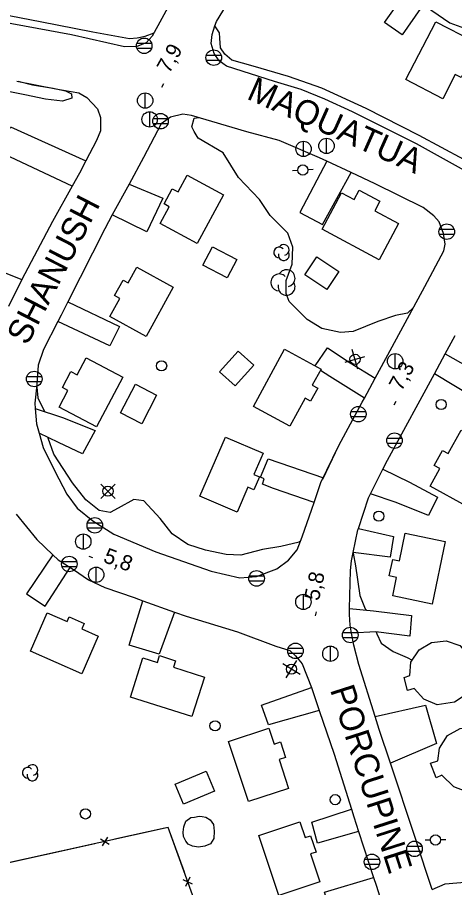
# Model space of a CAD drawing. Extents: x 646142 to 649934, y 5874075 to 5876351.
# Drawn here: x 646815.1 to 646900.7, y 5874542.2 to 5874712.5 of the extents above; entities that cross this region are included whole.
import ezdxf

# ---------------------------------------------------------------- set-up
doc = ezdxf.new("R2010")
doc.units = 0
for name, color, linetype in [('Niveau 1', 7, 'Continuous'), ('Niveau 15', 7, 'Continuous'), ('Niveau 19', 7, 'Continuous'), ('Niveau 2', 7, 'Continuous'), ('Niveau 21', 7, 'Continuous'), ('Niveau 22', 7, 'Continuous'), ('Niveau 3', 7, 'Continuous'), ('Niveau 31', 7, 'Continuous'), ('Niveau 36', 7, 'Continuous'), ('Niveau 37', 7, 'Continuous'), ('Niveau 44', 7, 'Continuous')]:
    doc.layers.add(name, color=color, linetype=linetype)

msp = doc.modelspace()

# ---------------------------------------------------------------- linework, layer by layer
at = {"layer": 'Niveau 1'}
msp.add_lwpolyline([(646878.64, 5874714.38), (646879.93, 5874714.92), (646881.93, 5874716.86), (646883.74, 5874718.88), (646885.58, 5874719.46), (646888.05, 5874720.68), (646890.06, 5874720.26), (646891.75, 5874718.11), (646894.33, 5874715.75), (646895.11, 5874714.75), (646896.23, 5874713.91), (646899.75, 5874711.5), (646906.17, 5874709.14), (646910.07, 5874706.94), (646912.4, 5874706.29)], dxfattribs=at)
at = {"layer": 'Niveau 19'}
for points in [[(646825.82, 5874679.53), (646811.48, 5874686.25), (646813.76, 5874691.12), (646828.48, 5874684.44)], [(646875.64, 5874684.38), (646870.4, 5874674.36), (646874.79, 5874672.01), (646880.39, 5874682.16)], [(646836.94, 5874679.88), (646843.59, 5874677.13), (646840.4, 5874670.54), (646833.66, 5874673.86)], [(646811.65, 5874652.23), (646802.19, 5874656.28), (646806.26, 5874665.06), (646815.98, 5874661.21)], [(646824.97, 5874656.88), (646835.07, 5874652.05), (646833.16, 5874648.26), (646823.03, 5874653.04)], [(646873.39, 5874644.31), (646875.78, 5874647.86), (646880.22, 5874644.94), (646885.12, 5874641.91)], [(646898.83, 5874646.66), (646906.78, 5874642.15), (646904.31, 5874638.2), (646896.71, 5874642.78)], [(646883.01, 5874638.01), (646876.24, 5874642.27), (646874.39, 5874643.44)], [(646818.59, 5874636.01), (646823.89, 5874634.2), (646830.29, 5874631.67), (646827.86, 5874627.13), (646823.12, 5874629.33), (646819.36, 5874631.17)], [(646873.17, 5874617.56), (646865.23, 5874620.32), (646863.05, 5874621.2), (646863.39, 5874622.2), (646862.67, 5874622.53), (646864.2, 5874626.16), (646874.97, 5874622.42)], [(646886.62, 5874624.08), (646891.84, 5874621.57), (646897.34, 5874618.61), (646895.53, 5874615.06), (646889.25, 5874617.61), (646884.2, 5874619.3)], [(646881.83, 5874612.51), (646888.73, 5874610.95), (646888.02, 5874606.91), (646880.83, 5874607.81)], [(646822.06, 5874607.33), (646816.85, 5874599.72), (646820.51, 5874597.3), (646825.43, 5874604.86)], [(646845.82, 5874596.14), (646842.87, 5874587.92), (646836.99, 5874589.67), (646839.66, 5874598.36)], [(646880.1, 5874596.8), (646884.81, 5874596.36), (646892.25, 5874595.43), (646891.88, 5874591.42), (646885.27, 5874592.29), (646880.51, 5874592.02)], [(646874.18, 5874576.84), (646864.24, 5874574.04), (646862.86, 5874577.92), (646872.64, 5874581.34)], [(646885.11, 5874575.67), (646894.98, 5874577.88), (646897.12, 5874570.42), (646888.1, 5874566.56)], [(646881.86, 5874553.19), (646873.86, 5874550.89), (646872.7, 5874555.03), (646880.45, 5874557.56)], [(646886.01, 5874540.41), (646876.29, 5874537.73), (646875.18, 5874541.29), (646884.8, 5874544.19)], [(646896.24, 5874541.8), (646898.84, 5874542.95), (646903.36, 5874543.32), (646907.36, 5874544.47), (646908.29, 5874540.32), (646897.53, 5874537.89)]]:
    msp.add_lwpolyline(points, dxfattribs=at)
at = {"layer": 'Niveau 2'}
for points in [[(646821.78, 5874698.74), (646824.49, 5874698.16), (646825.71, 5874697.56), (646825.72, 5874696.73), (646823.9, 5874696.12), (646820.59, 5874696.56), (646816.55, 5874697.41), (646809.07, 5874698.86)], [(646815.27, 5874700.03), (646818.03, 5874699.35), (646821.66, 5874698.76)], [(646892.6, 5874655.77), (646891.44, 5874654.64), (646889.09, 5874654.16), (646885.63, 5874653), (646880.84, 5874651.04), (646878.34, 5874650.84), (646874.66, 5874651.65), (646871.83, 5874653.42), (646868.27, 5874656.94), (646867.68, 5874658.48), (646867.7, 5874661.06), (646868.9, 5874664.26), (646869.03, 5874667.55), (646867.99, 5874670.28), (646864.55, 5874673.76), (646862.49, 5874676.87), (646858.34, 5874681.17), (646855.37, 5874686.03), (646850.46, 5874688.92), (646849.66, 5874690.2), (646849.23, 5874691.11), (646849.67, 5874692.84), (646850.62, 5874692.92)], [(646818.87, 5874640.18), (646819.09, 5874638.08), (646820.4, 5874635.4)], [(646870.51, 5874609.99), (646870.24, 5874609.8), (646866.63, 5874608.98), (646863.05, 5874608.39), (646858.82, 5874607.29), (646855.95, 5874607.41), (646851.9, 5874608.26), (646848.42, 5874609.38), (646845.39, 5874611.43), (646843.03, 5874614.47), (646839.82, 5874617.91), (646837.87, 5874618.16), (646834.79, 5874616.5), (646833.23, 5874615.61), (646831.09, 5874616.03), (646828.52, 5874618.11), (646825.91, 5874621.42), (646822.23, 5874627.06), (646821.09, 5874630.2), (646821.08, 5874630.33)], [(646880.8, 5874607.67), (646880.82, 5874607.66), (646881.26, 5874605.17), (646882.09, 5874599.37), (646883.18, 5874596.76), (646883.42, 5874596.49)], [(646885.32, 5874592.28), (646885.45, 5874591.89), (646886.3, 5874590.03), (646888.66, 5874588.4), (646891.38, 5874587.27), (646892.34, 5874586.7)]]:
    msp.add_lwpolyline(points, dxfattribs=at)
at = {"layer": 'Niveau 21'}
for points in [[(646850.91, 5874726.13), (646847.96, 5874720.73), (646841.47, 5874708.85), (646840.29, 5874707.58), (646838.49, 5874706.85), (646836.04, 5874706.77), (646825.69, 5874709.11), (646809.68, 5874712.06), (646795.52, 5874715.15), (646782.11, 5874719.01), (646772.72, 5874722.37), (646759.8, 5874727.32), (646750.2, 5874731.72), (646736.81, 5874738.16), (646725.78, 5874744.32), (646707.8, 5874755.44)], [(646902.63, 5874682.57), (646893.22, 5874687.79), (646880.7, 5874694.05), (646875.25, 5874696.54), (646870.66, 5874698.4), (646865.4, 5874699.98), (646856.05, 5874702.98), (646854.57, 5874704.03), (646853.63, 5874705.48), (646853, 5874707.42), (646853.21, 5874709.2), (646853.76, 5874710.87), (646854.05, 5874711.73), (646856.71, 5874716.16)], [(646815.01, 5874700.08), (646822.61, 5874698.58), (646827.11, 5874697.77), (646828.7, 5874696.84), (646830.75, 5874694.66), (646831.36, 5874692.95), (646831.34, 5874690.36), (646830.57, 5874688.43), (646828.48, 5874684.44), (646827.24, 5874682.06), (646825.82, 5874679.53), (646821.94, 5874672.6), (646815.98, 5874661.21), (646813.38, 5874655.95)], [(646874.85, 5874622.17), (646878.02, 5874628.74), (646882.57, 5874637.2), (646883.01, 5874638.01), (646885.12, 5874641.91), (646889.26, 5874649.59), (646894.82, 5874659.88), (646898.56, 5874666.86), (646898.8, 5874668.16), (646898.51, 5874670.25), (646897.63, 5874672.52), (646896.6, 5874673.72), (646894.48, 5874675.31), (646885.13, 5874679.95), (646880.39, 5874682.16), (646875.64, 5874684.38), (646874.21, 5874685.05), (646866.35, 5874688.41), (646860.03, 5874690.13), (646849.14, 5874693.36), (646847.49, 5874693.58), (646845.08, 5874693.03), (646843.21, 5874691.71), (646839.78, 5874685.1), (646836.94, 5874679.88), (646833.66, 5874673.86), (646832.18, 5874671.12), (646824.97, 5874656.88), (646823.64, 5874654.24), (646823.03, 5874653.04), (646820.22, 5874647.51), (646819.18, 5874644.49), (646818.92, 5874640.59), (646818.51, 5874637.04), (646818.59, 5874636.01), (646818.85, 5874632.95), (646819.36, 5874631.17), (646820.16, 5874628.36), (646822.41, 5874623.73), (646824.77, 5874619.22), (646826.76, 5874616.44), (646829.89, 5874613.99), (646833.96, 5874611.39), (646842.2, 5874607.94), (646853.04, 5874604.12), (646858.64, 5874602.81), (646861.89, 5874603.08), (646865.86, 5874604.57), (646868.17, 5874606.28), (646869.88, 5874608.3), (646870.83, 5874610.84), (646872.72, 5874616.28), (646873.17, 5874617.56), (646874.51, 5874621.47), (646878.02, 5874628.74)], [(646896.24, 5874541.8), (646894.95, 5874545.73), (646892.9, 5874552.2), (646888.1, 5874566.56), (646885.91, 5874573.12), (646885.11, 5874575.67), (646881.94, 5874585.84), (646880.92, 5874589.63), (646880.51, 5874592.02), (646880.25, 5874593.57), (646880.07, 5874595.67), (646880.1, 5874596.8), (646880.3, 5874604.26), (646880.49, 5874606.15), (646880.83, 5874607.81), (646881.74, 5874612.24), (646881.83, 5874612.51), (646883.8, 5874618.51), (646884.2, 5874619.3), (646886.62, 5874624.08), (646887.51, 5874625.85), (646893.89, 5874637.63), (646896.71, 5874642.78), (646898.83, 5874646.66), (646900.79, 5874650.25)], [(646814.86, 5874615.31), (646818.9, 5874610.35), (646822.06, 5874607.33), (646823.09, 5874606.34), (646825.54, 5874604.79), (646826.05, 5874604.47), (646829.03, 5874602.47), (646832.19, 5874600.97), (646837.97, 5874598.97), (646839.66, 5874598.36), (646845.82, 5874596.14), (646848.1, 5874595.32), (646858.17, 5874592.26), (646865.65, 5874589.46), (646868.41, 5874588.63), (646869.55, 5874587.55), (646870.85, 5874586.01), (646872.64, 5874581.34)], [(646872.64, 5874581.34), (646874.18, 5874576.84), (646877.1, 5874568.31), (646880.45, 5874557.56), (646880.92, 5874556.05), (646881.86, 5874553.19), (646884.8, 5874544.19), (646885.3, 5874542.66), (646886.01, 5874540.41)]]:
    msp.add_lwpolyline(points, dxfattribs=at)
at = {"layer": 'Niveau 22'}
for points in [[(646712.61, 5874754.48), (646718.25, 5874750.81), (646725.76, 5874746.31), (646735.6, 5874740.72), (646744.79, 5874736.01), (646753.96, 5874731.73), (646765.66, 5874726.87), (646775.76, 5874723.06), (646785.61, 5874719.61), (646793.54, 5874717.4), (646802.06, 5874715.33), (646813.83, 5874712.84), (646819.54, 5874711.71), (646829.83, 5874709.74), (646837.05, 5874708.42), (646838.55, 5874708.53), (646840.1, 5874708.87), (646841.85, 5874709.54)], [(646908.9, 5874686.2), (646907, 5874685.23), (646904.86, 5874684.35), (646903.93, 5874684.28), (646902.5, 5874684.75), (646893.72, 5874689.44), (646883.38, 5874694.7), (646874.65, 5874698.69), (646868.17, 5874700.98), (646861.24, 5874703), (646857.05, 5874704.19), (646855.67, 5874705.37), (646854.87, 5874706.6), (646854.72, 5874708.46), (646854.63, 5874709.51), (646853.76, 5874710.87)]]:
    msp.add_lwpolyline(points, dxfattribs=at)
at = {"layer": 'Niveau 3'}
for p, q in [((646843.38, 5874698.9), (646843.77, 5874699.6)), ((646888.84, 5874636.72), (646889.22, 5874637.42)), ((646829.05, 5874607.07), (646829.79, 5874606.79)), ((646873.44, 5874595.41), (646873.61, 5874596.19))]:
    msp.add_line(p, q, dxfattribs=at)
at = {"layer": 'Niveau 31'}
for points in [[(646886.97, 5874711.52), (646890.56, 5874716.65), (646894, 5874714.25), (646890.42, 5874709.12), (646886.97, 5874711.52)], [(646891.14, 5874700.35), (646897, 5874711.67), (646904.35, 5874707.86), (646902.21, 5874703.72), (646903.22, 5874703.2), (646901.96, 5874700.77), (646900.79, 5874701.37), (646898.33, 5874696.63), (646891.14, 5874700.35)], [(646855.45, 5874677.81), (646850.3, 5874668.29), (646843.05, 5874672.2), (646844.82, 5874675.47), (646843.8, 5874676.02), (646845.41, 5874679.01), (646846.56, 5874678.4), (646848.32, 5874681.67), (646855.45, 5874677.81)], [(646885.9, 5874665.08), (646874.71, 5874671.07), (646878.55, 5874678.22), (646881.03, 5874676.89), (646882, 5874678.69), (646886.02, 5874676.54), (646885.03, 5874674.69), (646889.71, 5874672.18), (646885.9, 5874665.08)], [(646853.29, 5874667.64), (646858.04, 5874665.15), (646856.14, 5874661.54), (646851.4, 5874664.02), (646853.29, 5874667.64)], [(646873.71, 5874665.65), (646878.03, 5874662.78), (646875.68, 5874659.25), (646871.36, 5874662.12), (646873.71, 5874665.65)], [(646845.6, 5874659.73), (646840.29, 5874650.07), (646833.18, 5874653.98), (646835.14, 5874657.54), (646834.12, 5874658.1), (646835.78, 5874661.12), (646836.75, 5874660.59), (646838.45, 5874663.67), (646845.6, 5874659.73)], [(646861.29, 5874636.4), (646867.4, 5874647.58), (646874.53, 5874643.69), (646872.8, 5874640.54), (646873.88, 5874639.95), (646872.48, 5874637.4), (646871.4, 5874637.99), (646868.4, 5874632.51), (646861.29, 5874636.4)], [(646835.71, 5874642.1), (646830.57, 5874632.39), (646823.27, 5874636.25), (646824.99, 5874639.49), (646823.89, 5874640.07), (646825.57, 5874643.25), (646826.8, 5874642.6), (646828.55, 5874645.89), (646835.71, 5874642.1)], [(646854.66, 5874643.16), (646858.29, 5874647.2), (646861.35, 5874644.44), (646857.72, 5874640.4), (646854.66, 5874643.16)], [(646835.27, 5874635.1), (646838.19, 5874640.72), (646842.34, 5874638.57), (646839.42, 5874632.95), (646835.27, 5874635.1)], [(646850.8, 5874618.83), (646855.79, 5874630.4), (646863.17, 5874627.22), (646861.38, 5874623.06), (646862.49, 5874622.58), (646861.39, 5874620.04), (646860.22, 5874620.55), (646858.12, 5874615.68), (646850.8, 5874618.83)], [(646909.04, 5874627.81), (646902.96, 5874616.86), (646895.9, 5874620.78), (646897.8, 5874624.21), (646896.64, 5874624.85), (646898.27, 5874627.79), (646899.42, 5874627.16), (646901.96, 5874631.73), (646909.04, 5874627.81)], [(646898.83, 5874609.92), (646896.29, 5874597.68), (646888.56, 5874599.28), (646889.31, 5874602.91), (646887.88, 5874603.21), (646888.55, 5874606.4), (646889.88, 5874606.13), (646891.01, 5874611.55), (646898.83, 5874609.92)], [(646827.69, 5874584.06), (646817.64, 5874588.46), (646820.94, 5874595.99), (646824.84, 5874594.28), (646825.24, 5874595.19), (646828.15, 5874593.91), (646827.69, 5874592.85), (646830.92, 5874591.44), (646827.69, 5874584.06)], [(646896.15, 5874590.19), (646898.98, 5874590.53), (646901.68, 5874589.58), (646903.6, 5874587.46), (646904.5, 5874584.96), (646904.15, 5874582.18), (646902.71, 5874579.84), (646900.61, 5874578.5), (646897.28, 5874577.99), (646894.63, 5874579.07), (646892.77, 5874581.14), (646891.45, 5874580.8), (646890.78, 5874583.32), (646891.91, 5874583.7), (646892.1, 5874586.35), (646893.71, 5874588.71), (646896.15, 5874590.19)], [(646849.25, 5874575.68), (646837.22, 5874579.5), (646839.66, 5874587.17), (646842.49, 5874586.27), (646842.92, 5874587.6), (646846.06, 5874586.6), (646845.66, 5874585.34), (646851.71, 5874583.41), (646849.25, 5874575.68)], [(646860.31, 5874559.02), (646856.43, 5874570.82), (646864.31, 5874573.42), (646865.33, 5874570.3), (646866.57, 5874570.71), (646867.58, 5874567.67), (646866.32, 5874567.26), (646868.18, 5874561.61), (646860.31, 5874559.02)], [(646898.18, 5874564.2), (646897.06, 5874563.7), (646895.95, 5874566.54), (646897.37, 5874567.01), (646897.69, 5874569.49), (646899.29, 5874571.96), (646901.74, 5874573.33), (646904.58, 5874573.5), (646907.28, 5874572.49), (646909.2, 5874570.42), (646909.9, 5874567.61), (646909.65, 5874564.9), (646908.3, 5874562.98), (646905.82, 5874561.31), (646902.75, 5874561.07), (646900.52, 5874561.94), (646898.18, 5874564.2)], [(646845.95, 5874562.42), (646852.04, 5874564.97), (646853.66, 5874561.1), (646847.57, 5874558.55), (646845.95, 5874562.42)], [(646849.77, 5874555.96), (646850.69, 5874556.15), (646851.27, 5874556.14), (646851.99, 5874555.96), (646852.79, 5874555.44), (646853.45, 5874554.55), (646853.62, 5874553.27), (646853.56, 5874551.8), (646852.89, 5874550.75), (646851.76, 5874550.3), (646850.54, 5874550.09), (646849.36, 5874550.28), (646848.51, 5874550.68), (646848.05, 5874551.29), (646847.62, 5874552.2), (646847.55, 5874553.07), (646847.64, 5874554.08), (646848.07, 5874555.23), (646849.01, 5874555.89), (646849.77, 5874555.96)], [(646866.29, 5874540.64), (646862.35, 5874552.38), (646870.39, 5874555.08), (646871.43, 5874552), (646872.47, 5874552.35), (646873.54, 5874549.15), (646872.47, 5874548.79), (646874.3, 5874543.33), (646866.29, 5874540.64)]]:
    msp.add_lwpolyline(points, dxfattribs=at)
at = {"layer": 'Niveau 36'}
for p, q in [((646841.35, 5874707.43), (646838.47, 5874707.43)), ((646838.47, 5874706.51), (646841.35, 5874706.51)), ((646854.96, 5874705.11), (646852.08, 5874705.11)), ((646852.08, 5874704.19), (646854.96, 5874704.19)), ((646840.11, 5874694.75), (646840.11, 5874697.75)), ((646840.99, 5874691.07), (646840.99, 5874694.07)), ((646844.55, 5874692.67), (646841.67, 5874692.67)), ((646841.67, 5874691.75), (646844.55, 5874691.75)), ((646875.6, 5874685.87), (646875.6, 5874688.87)), ((646871.1, 5874685.28), (646871.1, 5874688.28)), ((646868.96, 5874682.57), (646869.96, 5874682.62)), ((646872.96, 5874682.75), (646871.96, 5874682.7)), ((646900.56, 5874671.04), (646897.68, 5874671.04)), ((646897.68, 5874670.12), (646900.56, 5874670.12)), ((646881.72, 5874643.7), (646880.6, 5874647.52)), ((646879.25, 5874645.05), (646883.07, 5874646.17)), ((646889.04, 5874643.72), (646889.04, 5874646.72)), ((646819.83, 5874642.21), (646816.95, 5874642.21)), ((646816.95, 5874641.29), (646819.83, 5874641.29)), ((646883.26, 5874635.32), (646880.38, 5874635.32)), ((646880.38, 5874634.4), (646883.26, 5874634.4)), ((646890.34, 5874630.14), (646887.46, 5874630.14)), ((646887.46, 5874629.22), (646890.34, 5874629.22)), ((646834.23, 5874618.38), (646831.41, 5874621.2)), ((646831.41, 5874618.38), (646834.23, 5874621.2)), ((646831.68, 5874613.56), (646828.8, 5874613.56)), ((646828.8, 5874612.64), (646831.68, 5874612.64)), ((646828, 5874608.42), (646828, 5874611.42)), ((646826.69, 5874605.99), (646823.81, 5874605.99)), ((646823.81, 5874605.07), (646826.69, 5874605.07)), ((646830.53, 5874601.93), (646830.53, 5874604.93)), ((646863.35, 5874603.17), (646860.47, 5874603.17)), ((646860.47, 5874602.25), (646863.35, 5874602.25)), ((646871.07, 5874596.61), (646871.07, 5874599.61)), ((646881.68, 5874592.09), (646878.8, 5874592.09)), ((646878.8, 5874591.17), (646881.68, 5874591.17)), ((646870.95, 5874588.99), (646868.07, 5874588.99)), ((646868.07, 5874588.07), (646870.95, 5874588.07)), ((646876.35, 5874586.47), (646876.35, 5874589.47)), ((646867.69, 5874583.23), (646869.76, 5874586.65)), ((646870.43, 5874583.91), (646867.02, 5874585.97)), ((646894.92, 5874551.52), (646895.92, 5874551.52)), ((646898.92, 5874551.52), (646897.92, 5874551.52)), ((646894.26, 5874550.23), (646891.38, 5874550.23)), ((646891.38, 5874549.31), (646894.26, 5874549.31)), ((646885.93, 5874547.68), (646883.05, 5874547.68)), ((646883.05, 5874546.76), (646885.93, 5874546.76))]:
    msp.add_line(p, q, dxfattribs=at)
for centre, radius in [((646839.91, 5874706.98), 1.52), ((646853.52, 5874704.66), 1.52), ((646840.1, 5874696.26), 1.5), ((646840.98, 5874692.58), 1.5), ((646843.11, 5874692.22), 1.52), ((646875.59, 5874687.38), 1.5), ((646871.09, 5874686.79), 1.5), ((646870.96, 5874682.66), 1), ((646899.12, 5874670.59), 1.52), ((646881.17, 5874645.61), 1), ((646889.03, 5874645.23), 1.5), ((646843.31, 5874644.33), 1), ((646818.39, 5874641.76), 1.52), ((646898.04, 5874636.77), 1), ((646881.82, 5874634.87), 1.52), ((646888.9, 5874629.69), 1.52), ((646832.82, 5874619.79), 1), ((646885.83, 5874614.9), 1), ((646830.24, 5874613.11), 1.52), ((646827.99, 5874609.93), 1.5), ((646825.25, 5874605.54), 1.52), ((646830.52, 5874603.44), 1.5), ((646861.91, 5874602.72), 1.52), ((646871.06, 5874598.12), 1.5), ((646880.24, 5874591.64), 1.52), ((646869.51, 5874588.54), 1.52), ((646876.34, 5874587.98), 1.5), ((646868.73, 5874584.95), 1), ((646853.77, 5874573.86), 1), ((646877.31, 5874559.41), 1), ((646828.4, 5874556.62), 1), ((646896.91, 5874551.52), 1), ((646892.82, 5874549.78), 1.52), ((646884.49, 5874547.23), 1.52)]:
    msp.add_circle(centre, radius, dxfattribs=at)
at = {"layer": 'Niveau 37'}
for points in [[(646810.44, 5874482.32), (646810.74, 5874481.58), (646865.6, 5874495.8), (646844.61, 5874553.96), (646782.28, 5874540.2), (646798.5, 5874478.41)], [(646810.44, 5874482.32), (646810.74, 5874481.58), (646865.6, 5874495.8), (646844.61, 5874553.96), (646782.28, 5874540.2), (646798.5, 5874478.41)], [(646810.44, 5874482.32), (646810.74, 5874481.58), (646865.6, 5874495.8), (646844.61, 5874553.96), (646782.28, 5874540.2), (646798.5, 5874478.41)], [(646843.93, 5874553.81), (646834.17, 5874551.66)], [(646847.77, 5874545.21), (646844.61, 5874553.96), (646843.93, 5874553.81)], [(646832.75, 5874552.07), (646831.68, 5874550.38)], [(646830.26, 5874550.79), (646820.5, 5874548.64)], [(646831.37, 5874551.76), (646833.06, 5874550.69)], [(646820.5, 5874548.64), (646810.73, 5874546.48)], [(646849.35, 5874542.9), (646847.54, 5874543.75)], [(646848.87, 5874544.23), (646848.02, 5874542.42)]]:
    msp.add_lwpolyline(points, dxfattribs=at)
at = {"layer": 'Niveau 44'}
for centre, radius, start, end in [((646867.24, 5874667.04), 1.05, 282.2692, 149.7262), ((646866.33, 5874666.52), 1.05, 44.1153, 269.8039), ((646867.24, 5874665.99), 1.05, 166.9368, 29.6212), ((646867.77, 5874661.48), 1.66, 282.2692, 149.7262), ((646866.34, 5874660.65), 1.66, 44.1153, 269.8039), ((646867.77, 5874659.82), 1.66, 166.9368, 29.6212), ((646817.13, 5874564.68), 1.05, 44.1154, 269.804), ((646818.03, 5874565.21), 1.05, 282.2692, 149.7263), ((646818.03, 5874564.16), 1.05, 166.9369, 29.6212)]:
    msp.add_arc(centre, radius, start, end, dxfattribs=at)

# ---------------------------------------------------------------- texts
at = {"layer": 'Niveau 15'}
for s, rotation, p in [('MAQUATUA', 335.9537, (646859.76, 5874696.68)), ('SHANUSH', 62.7157, (646817.04, 5874648.15)), ('PORCUPINE', 287.8086, (646876.24, 5874580.96))]:
    msp.add_text(s, height=4.8, rotation=rotation, dxfattribs=at).set_placement(p)
at = {"layer": 'Niveau 3'}
for s, rotation, p in [('7,9  ', 61.014, (646844.81, 5874701.4)), ('7,3  ', 61.2749, (646890.26, 5874639.22)), ('5,8  ', 338.9027, (646831.72, 5874606)), ('5,8  ', 77.7524, (646874.09, 5874598.22))]:
    msp.add_text(s, height=3, rotation=rotation, dxfattribs=at).set_placement(p)

doc.saveas('drawing.dxf')
